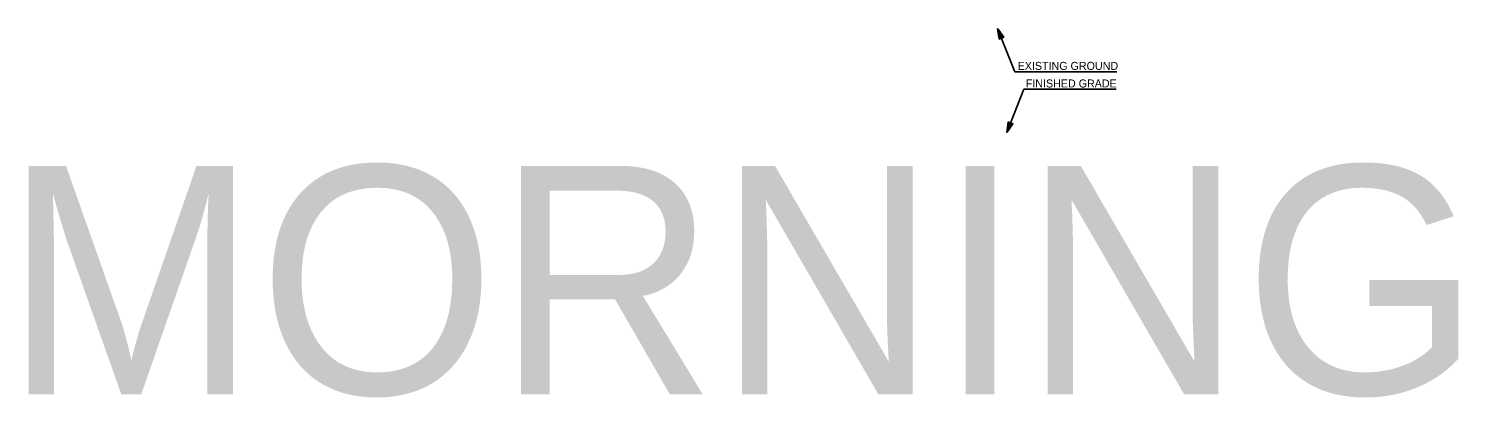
# Model space of a CAD drawing. Extents: x 69 to 2003113, y 512 to 837401.
# Drawn here: x 1876156 to 1877407, y 765865 to 766188 of the extents above; entities that cross this region are included whole.
import ezdxf

# ---------------------------------------------------------------- set-up
doc = ezdxf.new("R2010")
doc.units = 0
doc.layers.add('RD_PD_ALT1_TrvlWay', color=7, linetype='Continuous')
doc.layers.add('RD_Sketch8', color=7, linetype='Continuous')

msp = doc.modelspace()

# ---------------------------------------------------------------- linework, layer by layer
at = {"layer": 'RD_PD_ALT1_TrvlWay'}
for p, q in [((1877003.6, 766188.2), (1877018.6, 766150.3)), ((1877006.9, 766179.8), (1877003.6, 766188.2)), ((1877003.6, 766188.2), (1877009, 766180.7)), ((1877003.6, 766188.2), (1877004.9, 766179)), ((1877004.9, 766179), (1877009, 766180.7)), ((1877018.6, 766150.3), (1877107.8, 766150.3)), ((1877011.6, 766097.2), (1877026.6, 766135.2)), ((1877026.6, 766135.2), (1877107.4, 766135.2)), ((1877011.6, 766097.2), (1877012.8, 766106.4)), ((1877014.9, 766105.6), (1877011.6, 766097.2)), ((1877011.6, 766097.2), (1877017, 766104.8)), ((1877012.8, 766106.4), (1877017, 766104.8))]:
    msp.add_line(p, q, dxfattribs=at)
for points in [[(1877006.8, 766179.9), (1877003.8, 766187.7), (1877006.8, 766179.8), (1877003.8, 766187.3), (1877006.7, 766179.8), (1877003.9, 766187.1), (1877006.6, 766179.8), (1877003.9, 766186.7), (1877006.5, 766179.8), (1877004, 766186.2), (1877006.4, 766179.7), (1877004.1, 766185.7), (1877006.3, 766179.7), (1877004.1, 766185.3), (1877006.2, 766179.6), (1877004.2, 766184.8), (1877006.1, 766179.7), (1877004.2, 766184.5), (1877006, 766179.6), (1877004.3, 766184.1), (1877005.9, 766179.5), (1877004.3, 766183.6), (1877005.8, 766179.5), (1877004.4, 766183), (1877005.7, 766179.4), (1877004.4, 766182.6), (1877005.6, 766179.4), (1877004.5, 766182), (1877005.5, 766179.4), (1877004.6, 766181.5), (1877005.4, 766179.3), (1877004.7, 766181), (1877005.3, 766179.3), (1877004.7, 766180.6), (1877005.2, 766179.2), (1877004.8, 766180.1), (1877005.1, 766179.2), (1877004.9, 766179.6), (1877005, 766179.2)], [(1877003.9, 766187.7), (1877007, 766180), (1877004.1, 766187.4), (1877007.1, 766180), (1877004.2, 766187.2), (1877007.1, 766180), (1877004.4, 766187), (1877007.2, 766180), (1877004.6, 766186.7), (1877007.3, 766180.1), (1877004.8, 766186.5), (1877007.4, 766180.1), (1877005, 766186.2), (1877007.5, 766180.1), (1877005.3, 766185.8), (1877007.6, 766180.2), (1877005.5, 766185.5), (1877007.7, 766180.2), (1877005.7, 766185.2), (1877007.7, 766180.2), (1877005.9, 766184.9), (1877007.8, 766180.2), (1877006.2, 766184.5), (1877007.9, 766180.3), (1877006.5, 766184.1), (1877008, 766180.3), (1877006.7, 766183.8), (1877008.1, 766180.3), (1877007, 766183.4), (1877008.1, 766180.4), (1877007.3, 766183), (1877008.2, 766180.4), (1877007.5, 766182.7), (1877008.3, 766180.5), (1877007.7, 766182.4), (1877008.4, 766180.6), (1877008, 766181.9), (1877008.5, 766180.5), (1877008.2, 766181.7), (1877008.7, 766180.6), (1877008.4, 766181.5), (1877008.8, 766180.7), (1877008.9, 766180.7), (1877008.7, 766180.7)], [(1877014.8, 766105.5), (1877011.8, 766097.7), (1877014.8, 766105.6), (1877011.8, 766098.1), (1877014.7, 766105.6), (1877011.9, 766098.4), (1877014.6, 766105.6), (1877011.9, 766098.7), (1877014.5, 766105.7), (1877012, 766099.2), (1877014.4, 766105.7), (1877012, 766099.7), (1877014.3, 766105.7), (1877012.1, 766100.1), (1877014.2, 766105.8), (1877012.2, 766100.6), (1877014.1, 766105.8), (1877012.2, 766101), (1877014, 766105.9), (1877012.3, 766101.3), (1877013.9, 766105.9), (1877012.3, 766101.8), (1877013.8, 766105.9), (1877012.4, 766102.4), (1877013.7, 766106), (1877012.4, 766102.8), (1877013.6, 766106), (1877012.5, 766103.5), (1877013.5, 766106), (1877012.6, 766104), (1877013.4, 766106.1), (1877012.7, 766104.4), (1877013.3, 766106.1), (1877012.7, 766104.8), (1877013.2, 766106.2), (1877012.8, 766105.3), (1877013.1, 766106.2), (1877012.9, 766105.9), (1877013, 766106.2)], [(1877011.9, 766097.7), (1877015, 766105.5), (1877012.1, 766098), (1877015.1, 766105.4), (1877012.2, 766098.2), (1877015.1, 766105.4), (1877012.4, 766098.4), (1877015.2, 766105.4), (1877012.6, 766098.7), (1877015.3, 766105.4), (1877012.8, 766099), (1877015.4, 766105.3), (1877013, 766099.3), (1877015.5, 766105.3), (1877013.2, 766099.6), (1877015.6, 766105.3), (1877013.4, 766099.9), (1877015.7, 766105.3), (1877013.7, 766100.3), (1877015.7, 766105.2), (1877013.9, 766100.6), (1877015.8, 766105.2), (1877014.2, 766100.9), (1877015.9, 766105.1), (1877014.5, 766101.4), (1877016, 766105.1), (1877014.7, 766101.7), (1877016.1, 766105.1), (1877015, 766102), (1877016.1, 766105), (1877015.2, 766102.5), (1877016.2, 766105), (1877015.5, 766102.8), (1877016.3, 766104.9), (1877015.7, 766103), (1877016.4, 766104.9), (1877016, 766103.5), (1877016.5, 766104.9), (1877016.2, 766103.8), (1877016.7, 766104.8), (1877016.4, 766103.9), (1877016.8, 766104.7), (1877016.9, 766104.7), (1877016.7, 766104.7)]]:
    msp.add_lwpolyline(points, dxfattribs=at)

# ---------------------------------------------------------------- texts
for s, p in [('EXISTING GROUND', (1877021.1, 766152)), ('FINISHED GRADE', (1877028.2, 766136.6))]:
    msp.add_text(s, height=7, dxfattribs=at).set_placement(p)
at = {"layer": 'RD_Sketch8'}
msp.add_text('MORNING', height=200, dxfattribs=at).set_placement((1876134, 765867.9))

doc.saveas('drawing.dxf')
